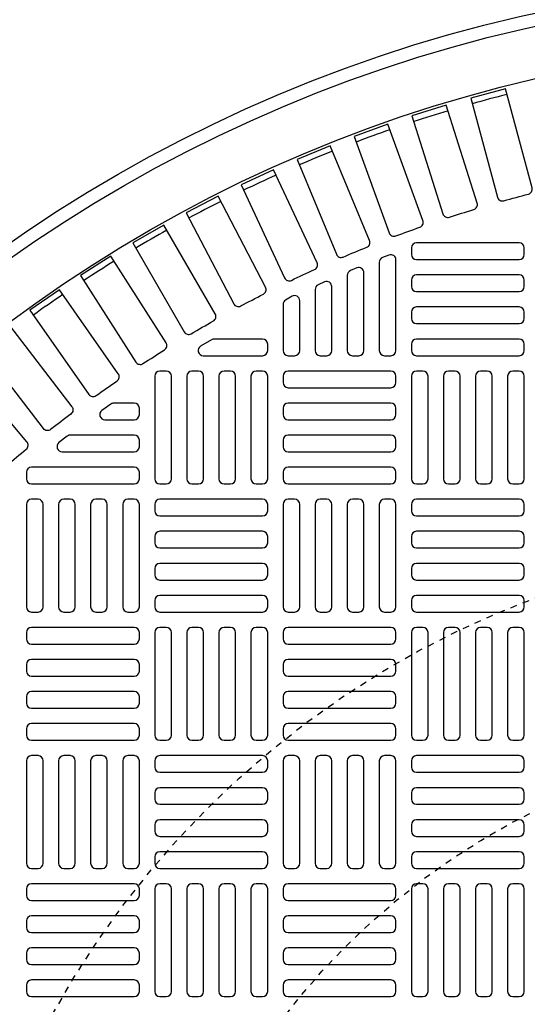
# Model space of a CAD drawing. Extents: x -169 to 6736, y -208 to 3022.
# Tile 628 of 656: x 5949.62 to 5957.41, y 1485.91 to 1501.03. Entities that reach past the tile are written whole.
import ezdxf

# ---------------------------------------------------------------- set-up
doc = ezdxf.new("R2010")
doc.units = 0
doc.header["$MEASUREMENT"] = 0
doc.linetypes.add('HIDDEN2', pattern=[0.28125, 0.1875, -0.09375])
doc.layers.get('DEFPOINTS').update_dxf_attribs({"linetype": 'CONTINUOUS'})
for name, color, linetype in [('TANK-MANHOLE-COVER-40', 2, 'CONTINUOUS'), ('TANK-MANHOLE-COVER-HATCH-40', 252, 'CONTINUOUS'), ('TANK-SLOPE', 3, 'CONTINUOUS')]:
    doc.layers.add(name, color=color, linetype=linetype)

msp = doc.modelspace()

# ---------------------------------------------------------------- linework, layer by layer
at = {"layer": 'DEFPOINTS', "color": 8, "linetype": 'HIDDEN2', "ltscale": 0.125}
msp.add_circle((5962.40346, 1479.01916), 14, dxfattribs=at)
msp.add_circle((5962.40346, 1479.01916), 14, dxfattribs=at)
at = {"layer": 'DEFPOINTS', "color": 8, "linetype": 'HIDDEN2', "ltscale": 0.5}
msp.add_circle((5962.40346, 1479.01916), 11, dxfattribs=at)
msp.add_circle((5962.40346, 1479.01916), 11, dxfattribs=at)
at = {"layer": 'TANK-MANHOLE-COVER-40', "color": 4, "linetype": 'Continuous'}
msp.add_circle((5962.40422, 1479.01916), 22.63902, dxfattribs=at)
at = {"layer": 'TANK-MANHOLE-COVER-40', "color": 1, "linetype": 'Continuous'}
msp.add_circle((5962.40422, 1479.01916), 22.44094, dxfattribs=at)
at = {"layer": 'TANK-MANHOLE-COVER-40', "color": 2, "linetype": 'Continuous'}
msp.add_circle((5962.40422, 1479.01916), 21.65354, dxfattribs=at)
at = {"layer": 'TANK-MANHOLE-COVER-HATCH-40', "linetype": 'Continuous'}
for points in [[(5957.04889, 1498.24797, -0.00491171), (5957.42768, 1498.34947, 0.41709369), (5957.4841, 1498.4461), (5957.07626, 1499.96818), (5956.54386, 1499.82552), (5956.9517, 1498.30344, 0.41709369), (5957.04889, 1498.24797)], [(5956.21523, 1497.99607, -0.00491171), (5956.58924, 1498.11399, 0.41709369), (5956.64139, 1498.213), (5956.16755, 1499.71583), (5955.64188, 1499.55009), (5956.11572, 1498.04725, 0.41709369), (5956.21523, 1497.99607)], [(5955.39336, 1497.70805, -0.00491171), (5955.76187, 1497.84217, 0.41709369), (5955.80966, 1497.94336), (5955.27071, 1499.4241), (5954.75277, 1499.23558), (5955.29172, 1497.75484, 0.41709369), (5955.39336, 1497.70805)], [(5954.58484, 1497.38445, -0.00491171), (5954.94714, 1497.53452, 0.41709369), (5954.99047, 1497.63769), (5954.38745, 1499.09352), (5953.87823, 1498.88259), (5954.48125, 1497.42677, 0.41709369), (5954.58484, 1497.38445)], [(5953.7912, 1497.0259, -0.00491171), (5954.14661, 1497.19163, 0.41709369), (5954.1854, 1497.29659), (5953.51945, 1498.72472), (5953.01991, 1498.49178), (5953.68586, 1497.06365, 0.41709369), (5953.7912, 1497.0259)], [(5953.01395, 1496.63306, -0.00491171), (5953.3618, 1496.81414, 0.41709369), (5953.39597, 1496.92069), (5952.66836, 1498.31842), (5952.17946, 1498.06391), (5952.90707, 1496.66619, 0.41709369), (5953.01395, 1496.63306)], [(5952.25458, 1496.2067, -0.00491171), (5952.5942, 1496.40278, 0.41709369), (5952.62369, 1496.51072), (5951.83581, 1497.87538), (5951.35847, 1497.59979), (5952.14635, 1496.23513, 0.41709369), (5952.25458, 1496.2067)], [(5951.51453, 1495.74762, -0.00491171), (5951.84527, 1495.95832, 0.41709369), (5951.87003, 1496.06745), (5951.02337, 1497.39644), (5950.55851, 1497.10029), (5951.40517, 1495.7713, 0.41709369), (5951.51453, 1495.74762)], [(5950.79521, 1495.2567, -0.00491171), (5951.11645, 1495.48163, 0.41709369), (5951.13642, 1495.59173), (5950.23259, 1496.88253), (5949.78109, 1496.56638), (5950.68492, 1495.27559, 0.41709369), (5950.79521, 1495.2567)], [(5950.09799, 1494.73486, -0.41709369), (5949.98698, 1494.74892), (5949.02771, 1495.99907), (5949.46499, 1496.3346), (5950.42426, 1495.08446, -0.41709369), (5950.40911, 1494.97359, 0.00491171), (5950.09799, 1494.73486)], [(5952.60604, 1496.12546, 0.1342636), (5952.56597, 1496.1145), (5952.39946, 1496.01608, 0.76325856), (5952.43953, 1495.86955), (5953.34911, 1495.86955), (5953.34911, 1495.86955, 0.41421356), (5953.42785, 1495.94829), (5953.42785, 1496.04672), (5953.42785, 1496.04672, 0.41421356), (5953.34911, 1496.12546), (5952.60604, 1496.12546)], [(5949.42419, 1494.18312, -0.00491171), (5949.7246, 1494.43519, 0.41709369), (5949.7349, 1494.54661), (5948.72202, 1495.75372), (5948.29979, 1495.39943), (5949.31267, 1494.19232, 0.41709369), (5949.42419, 1494.18312)], [(5951.06604, 1495.14121, 0.15754945), (5951.01997, 1495.12632), (5950.88357, 1495.02789, 0.72778796), (5950.92964, 1494.8853), (5951.3806, 1494.8853), (5951.3806, 1494.8853, 0.41421356), (5951.45934, 1494.96404), (5951.45934, 1495.06247), (5951.45934, 1495.06247, 0.41421356), (5951.3806, 1495.14121), (5951.06604, 1495.14121)], [(5950.39994, 1494.64908, 0.16819223), (5950.35126, 1494.63223), (5950.22614, 1494.5338, 0.71204699), (5950.27482, 1494.39318), (5951.3806, 1494.39318), (5951.3806, 1494.39318, 0.41421356), (5951.45934, 1494.47192), (5951.45934, 1494.57034), (5951.45934, 1494.57034, 0.41421356), (5951.3806, 1494.64908), (5950.37269, 1494.64908)]]:
    msp.add_lwpolyline(points, format="xyb", dxfattribs=at)
at = {"layer": 'TANK-MANHOLE-COVER-HATCH-40', "linetype": 'Continuous', "flags": 128}
for points in [[(5955.63257, 1497.42467, 0.41421356), (5955.71131, 1497.34593), (5957.28611, 1497.34593, 0.41421356), (5957.36485, 1497.42467), (5957.36485, 1497.5231, 0.41421356), (5957.28611, 1497.60184), (5955.71131, 1497.60184, 0.41421356), (5955.63257, 1497.5231)], [(5955.63257, 1496.93255, 0.41421356), (5955.71131, 1496.85381), (5957.28611, 1496.85381, 0.41421356), (5957.36485, 1496.93255), (5957.36485, 1497.03097, 0.41421356), (5957.28611, 1497.10971), (5955.71131, 1497.10971, 0.41421356), (5955.63257, 1497.03097)], [(5955.63257, 1496.44042, 0.41421356), (5955.71131, 1496.36168), (5957.28611, 1496.36168, 0.41421356), (5957.36485, 1496.44042), (5957.36485, 1496.53884, 0.41421356), (5957.28611, 1496.61758), (5955.71131, 1496.61758, 0.41421356), (5955.63257, 1496.53884)], [(5955.63257, 1495.94829, 0.41421356), (5955.71131, 1495.86955), (5957.28611, 1495.86955, 0.41421356), (5957.36485, 1495.94829), (5957.36485, 1496.04672, 0.41421356), (5957.28611, 1496.12546), (5955.71131, 1496.12546, 0.41421356), (5955.63257, 1496.04672)], [(5951.87273, 1493.90105, 0.41421356), (5951.95147, 1493.97979), (5951.95147, 1495.55459, 0.41421356), (5951.87273, 1495.63333), (5951.7743, 1495.63333, 0.41421356), (5951.69556, 1495.55459), (5951.69556, 1493.97979, 0.41421356), (5951.7743, 1493.90105)], [(5952.36485, 1493.90105, 0.41421356), (5952.44359, 1493.97979), (5952.44359, 1495.55459, 0.41421356), (5952.36485, 1495.63333), (5952.26643, 1495.63333, 0.41421356), (5952.18769, 1495.55459), (5952.18769, 1493.97979, 0.41421356), (5952.26643, 1493.90105)], [(5952.85698, 1493.90105, 0.41421356), (5952.93572, 1493.97979), (5952.93572, 1495.55459, 0.41421356), (5952.85698, 1495.63333), (5952.75855, 1495.63333, 0.41421356), (5952.67981, 1495.55459), (5952.67981, 1493.97979, 0.41421356), (5952.75855, 1493.90105)], [(5953.34911, 1493.90105, 0.41421356), (5953.42785, 1493.97979), (5953.42785, 1495.55459, 0.41421356), (5953.34911, 1495.63333), (5953.25068, 1495.63333, 0.41421356), (5953.17194, 1495.55459), (5953.17194, 1493.97979, 0.41421356), (5953.25068, 1493.90105)], [(5955.39635, 1495.55459, 0.41421356), (5955.31761, 1495.63333), (5953.74281, 1495.63333, 0.41421356), (5953.66407, 1495.55459), (5953.66407, 1495.45617, 0.41421356), (5953.74281, 1495.37743), (5955.31761, 1495.37743, 0.41421356), (5955.39635, 1495.45617)], [(5955.80974, 1493.90105, 0.41421356), (5955.88848, 1493.97979), (5955.88848, 1495.55459, 0.41421356), (5955.80974, 1495.63333), (5955.71131, 1495.63333, 0.41421356), (5955.63257, 1495.55459), (5955.63257, 1493.97979, 0.41421356), (5955.71131, 1493.90105)], [(5956.30186, 1493.90105, 0.41421356), (5956.3806, 1493.97979), (5956.3806, 1495.55459, 0.41421356), (5956.30186, 1495.63333), (5956.20344, 1495.63333, 0.41421356), (5956.1247, 1495.55459), (5956.1247, 1493.97979, 0.41421356), (5956.20344, 1493.90105)], [(5956.79399, 1493.90105, 0.41421356), (5956.87273, 1493.97979), (5956.87273, 1495.55459, 0.41421356), (5956.79399, 1495.63333), (5956.69556, 1495.63333, 0.41421356), (5956.61682, 1495.55459), (5956.61682, 1493.97979, 0.41421356), (5956.69556, 1493.90105)], [(5957.28611, 1493.90105, 0.41421356), (5957.36485, 1493.97979), (5957.36485, 1495.55459, 0.41421356), (5957.28611, 1495.63333), (5957.18769, 1495.63333, 0.41421356), (5957.10895, 1495.55459), (5957.10895, 1493.97979, 0.41421356), (5957.18769, 1493.90105)], [(5955.39635, 1495.06247, 0.41421356), (5955.31761, 1495.14121), (5953.74281, 1495.14121, 0.41421356), (5953.66407, 1495.06247), (5953.66407, 1494.96404, 0.41421356), (5953.74281, 1494.8853), (5955.31761, 1494.8853, 0.41421356), (5955.39635, 1494.96404)], [(5955.39635, 1494.57034, 0.41421356), (5955.31761, 1494.64908), (5953.74281, 1494.64908, 0.41421356), (5953.66407, 1494.57034), (5953.66407, 1494.47192, 0.41421356), (5953.74281, 1494.39318), (5955.31761, 1494.39318, 0.41421356), (5955.39635, 1494.47192)], [(5955.39635, 1494.07821, 0.41421356), (5955.31761, 1494.15695), (5953.74281, 1494.15695, 0.41421356), (5953.66407, 1494.07821), (5953.66407, 1493.97979, 0.41421356), (5953.74281, 1493.90105), (5955.31761, 1493.90105, 0.41421356), (5955.39635, 1493.97979)], [(5949.90422, 1491.93255, 0.41421356), (5949.98296, 1492.01129), (5949.98296, 1493.58609, 0.41421356), (5949.90422, 1493.66483), (5949.8058, 1493.66483, 0.41421356), (5949.72706, 1493.58609), (5949.72706, 1492.01129, 0.41421356), (5949.8058, 1491.93255)], [(5950.39635, 1491.93255, 0.41421356), (5950.47509, 1492.01129), (5950.47509, 1493.58609, 0.41421356), (5950.39635, 1493.66483), (5950.29792, 1493.66483, 0.41421356), (5950.21918, 1493.58609), (5950.21918, 1492.01129, 0.41421356), (5950.29792, 1491.93255)], [(5950.88848, 1491.93255, 0.41421356), (5950.96722, 1492.01129), (5950.96722, 1493.58609, 0.41421356), (5950.88848, 1493.66483), (5950.79005, 1493.66483, 0.41421356), (5950.71131, 1493.58609), (5950.71131, 1492.01129, 0.41421356), (5950.79005, 1491.93255)], [(5951.3806, 1491.93255, 0.41421356), (5951.45934, 1492.01129), (5951.45934, 1493.58609, 0.41421356), (5951.3806, 1493.66483), (5951.28218, 1493.66483, 0.41421356), (5951.20344, 1493.58609), (5951.20344, 1492.01129, 0.41421356), (5951.28218, 1491.93255)], [(5951.69556, 1493.48766, 0.41421356), (5951.7743, 1493.40892), (5953.34911, 1493.40892, 0.41421356), (5953.42785, 1493.48766), (5953.42785, 1493.58609, 0.41421356), (5953.34911, 1493.66483), (5951.7743, 1493.66483, 0.41421356), (5951.69556, 1493.58609)], [(5953.84123, 1491.93255, 0.41421356), (5953.91997, 1492.01129), (5953.91997, 1493.58609, 0.41421356), (5953.84123, 1493.66483), (5953.74281, 1493.66483, 0.41421356), (5953.66407, 1493.58609), (5953.66407, 1492.01129, 0.41421356), (5953.74281, 1491.93255)], [(5954.33336, 1491.93255, 0.41421356), (5954.4121, 1492.01129), (5954.4121, 1493.58609, 0.41421356), (5954.33336, 1493.66483), (5954.23493, 1493.66483, 0.41421356), (5954.15619, 1493.58609), (5954.15619, 1492.01129, 0.41421356), (5954.23493, 1491.93255)], [(5954.82548, 1491.93255, 0.41421356), (5954.90422, 1492.01129), (5954.90422, 1493.58609, 0.41421356), (5954.82548, 1493.66483), (5954.72706, 1493.66483, 0.41421356), (5954.64832, 1493.58609), (5954.64832, 1492.01129, 0.41421356), (5954.72706, 1491.93255)], [(5955.31761, 1491.93255, 0.41421356), (5955.39635, 1492.01129), (5955.39635, 1493.58609, 0.41421356), (5955.31761, 1493.66483), (5955.21918, 1493.66483, 0.41421356), (5955.14044, 1493.58609), (5955.14044, 1492.01129, 0.41421356), (5955.21918, 1491.93255)], [(5955.63257, 1493.48766, 0.41421356), (5955.71131, 1493.40892), (5957.28611, 1493.40892, 0.41421356), (5957.36485, 1493.48766), (5957.36485, 1493.58609, 0.41421356), (5957.28611, 1493.66483), (5955.71131, 1493.66483, 0.41421356), (5955.63257, 1493.58609)], [(5951.69556, 1492.99554, 0.41421356), (5951.7743, 1492.9168), (5953.34911, 1492.9168, 0.41421356), (5953.42785, 1492.99554), (5953.42785, 1493.09396, 0.41421356), (5953.34911, 1493.1727), (5951.7743, 1493.1727, 0.41421356), (5951.69556, 1493.09396)], [(5955.63257, 1492.99554, 0.41421356), (5955.71131, 1492.9168), (5957.28611, 1492.9168, 0.41421356), (5957.36485, 1492.99554), (5957.36485, 1493.09396, 0.41421356), (5957.28611, 1493.1727), (5955.71131, 1493.1727, 0.41421356), (5955.63257, 1493.09396)], [(5951.69556, 1492.50341, 0.41421356), (5951.7743, 1492.42467), (5953.34911, 1492.42467, 0.41421356), (5953.42785, 1492.50341), (5953.42785, 1492.60184, 0.41421356), (5953.34911, 1492.68058), (5951.7743, 1492.68058, 0.41421356), (5951.69556, 1492.60184)], [(5955.63257, 1492.50341, 0.41421356), (5955.71131, 1492.42467), (5957.28611, 1492.42467, 0.41421356), (5957.36485, 1492.50341), (5957.36485, 1492.60184, 0.41421356), (5957.28611, 1492.68058), (5955.71131, 1492.68058, 0.41421356), (5955.63257, 1492.60184)], [(5951.69556, 1492.01129, 0.41421356), (5951.7743, 1491.93255), (5953.34911, 1491.93255, 0.41421356), (5953.42785, 1492.01129), (5953.42785, 1492.10971, 0.41421356), (5953.34911, 1492.18845), (5951.7743, 1492.18845, 0.41421356), (5951.69556, 1492.10971)], [(5955.63257, 1492.01129, 0.41421356), (5955.71131, 1491.93255), (5957.28611, 1491.93255, 0.41421356), (5957.36485, 1492.01129), (5957.36485, 1492.10971, 0.41421356), (5957.28611, 1492.18845), (5955.71131, 1492.18845, 0.41421356), (5955.63257, 1492.10971)], [(5951.45934, 1491.61758, 0.41421356), (5951.3806, 1491.69632), (5949.8058, 1491.69632, 0.41421356), (5949.72706, 1491.61758), (5949.72706, 1491.51916, 0.41421356), (5949.8058, 1491.44042), (5951.3806, 1491.44042, 0.41421356), (5951.45934, 1491.51916)], [(5951.87273, 1489.96404, 0.41421356), (5951.95147, 1490.04278), (5951.95147, 1491.61758, 0.41421356), (5951.87273, 1491.69632), (5951.7743, 1491.69632, 0.41421356), (5951.69556, 1491.61758), (5951.69556, 1490.04278, 0.41421356), (5951.7743, 1489.96404)], [(5952.36485, 1489.96404, 0.41421356), (5952.44359, 1490.04278), (5952.44359, 1491.61758, 0.41421356), (5952.36485, 1491.69632), (5952.26643, 1491.69632, 0.41421356), (5952.18769, 1491.61758), (5952.18769, 1490.04278, 0.41421356), (5952.26643, 1489.96404)], [(5952.85698, 1489.96404, 0.41421356), (5952.93572, 1490.04278), (5952.93572, 1491.61758, 0.41421356), (5952.85698, 1491.69632), (5952.75855, 1491.69632, 0.41421356), (5952.67981, 1491.61758), (5952.67981, 1490.04278, 0.41421356), (5952.75855, 1489.96404)], [(5953.34911, 1489.96404, 0.41421356), (5953.42785, 1490.04278), (5953.42785, 1491.61758, 0.41421356), (5953.34911, 1491.69632), (5953.25068, 1491.69632, 0.41421356), (5953.17194, 1491.61758), (5953.17194, 1490.04278, 0.41421356), (5953.25068, 1489.96404)], [(5955.39635, 1491.61758, 0.41421356), (5955.31761, 1491.69632), (5953.74281, 1491.69632, 0.41421356), (5953.66407, 1491.61758), (5953.66407, 1491.51916, 0.41421356), (5953.74281, 1491.44042), (5955.31761, 1491.44042, 0.41421356), (5955.39635, 1491.51916)], [(5955.80974, 1489.96404, 0.41421356), (5955.88848, 1490.04278), (5955.88848, 1491.61758, 0.41421356), (5955.80974, 1491.69632), (5955.71131, 1491.69632, 0.41421356), (5955.63257, 1491.61758), (5955.63257, 1490.04278, 0.41421356), (5955.71131, 1489.96404)], [(5956.30186, 1489.96404, 0.41421356), (5956.3806, 1490.04278), (5956.3806, 1491.61758, 0.41421356), (5956.30186, 1491.69632), (5956.20344, 1491.69632, 0.41421356), (5956.1247, 1491.61758), (5956.1247, 1490.04278, 0.41421356), (5956.20344, 1489.96404)], [(5956.79399, 1489.96404, 0.41421356), (5956.87273, 1490.04278), (5956.87273, 1491.61758, 0.41421356), (5956.79399, 1491.69632), (5956.69556, 1491.69632, 0.41421356), (5956.61682, 1491.61758), (5956.61682, 1490.04278, 0.41421356), (5956.69556, 1489.96404)], [(5957.28611, 1489.96404, 0.41421356), (5957.36485, 1490.04278), (5957.36485, 1491.61758, 0.41421356), (5957.28611, 1491.69632), (5957.18769, 1491.69632, 0.41421356), (5957.10895, 1491.61758), (5957.10895, 1490.04278, 0.41421356), (5957.18769, 1489.96404)], [(5951.45934, 1491.12546, 0.41421356), (5951.3806, 1491.2042), (5949.8058, 1491.2042, 0.41421356), (5949.72706, 1491.12546), (5949.72706, 1491.02703, 0.41421356), (5949.8058, 1490.94829), (5951.3806, 1490.94829, 0.41421356), (5951.45934, 1491.02703)], [(5955.39635, 1491.12546, 0.41421356), (5955.31761, 1491.2042), (5953.74281, 1491.2042, 0.41421356), (5953.66407, 1491.12546), (5953.66407, 1491.02703, 0.41421356), (5953.74281, 1490.94829), (5955.31761, 1490.94829, 0.41421356), (5955.39635, 1491.02703)], [(5951.45934, 1490.63333, 0.41421356), (5951.3806, 1490.71207), (5949.8058, 1490.71207, 0.41421356), (5949.72706, 1490.63333), (5949.72706, 1490.53491, 0.41421356), (5949.8058, 1490.45617), (5951.3806, 1490.45617, 0.41421356), (5951.45934, 1490.53491)], [(5955.39635, 1490.63333, 0.41421356), (5955.31761, 1490.71207), (5953.74281, 1490.71207, 0.41421356), (5953.66407, 1490.63333), (5953.66407, 1490.53491, 0.41421356), (5953.74281, 1490.45617), (5955.31761, 1490.45617, 0.41421356), (5955.39635, 1490.53491)], [(5951.45934, 1490.14121, 0.41421356), (5951.3806, 1490.21995), (5949.8058, 1490.21995, 0.41421356), (5949.72706, 1490.14121), (5949.72706, 1490.04278, 0.41421356), (5949.8058, 1489.96404), (5951.3806, 1489.96404, 0.41421356), (5951.45934, 1490.04278)], [(5955.39635, 1490.14121, 0.41421356), (5955.31761, 1490.21995), (5953.74281, 1490.21995, 0.41421356), (5953.66407, 1490.14121), (5953.66407, 1490.04278, 0.41421356), (5953.74281, 1489.96404), (5955.31761, 1489.96404, 0.41421356), (5955.39635, 1490.04278)], [(5949.90422, 1487.99554, 0.41421356), (5949.98296, 1488.07428), (5949.98296, 1489.64908, 0.41421356), (5949.90422, 1489.72782), (5949.8058, 1489.72782, 0.41421356), (5949.72706, 1489.64908), (5949.72706, 1488.07428, 0.41421356), (5949.8058, 1487.99554)], [(5950.39635, 1487.99554, 0.41421356), (5950.47509, 1488.07428), (5950.47509, 1489.64908, 0.41421356), (5950.39635, 1489.72782), (5950.29792, 1489.72782, 0.41421356), (5950.21918, 1489.64908), (5950.21918, 1488.07428, 0.41421356), (5950.29792, 1487.99554)], [(5950.88848, 1487.99554, 0.41421356), (5950.96722, 1488.07428), (5950.96722, 1489.64908, 0.41421356), (5950.88848, 1489.72782), (5950.79005, 1489.72782, 0.41421356), (5950.71131, 1489.64908), (5950.71131, 1488.07428, 0.41421356), (5950.79005, 1487.99554)], [(5951.3806, 1487.99554, 0.41421356), (5951.45934, 1488.07428), (5951.45934, 1489.64908, 0.41421356), (5951.3806, 1489.72782), (5951.28218, 1489.72782, 0.41421356), (5951.20344, 1489.64908), (5951.20344, 1488.07428, 0.41421356), (5951.28218, 1487.99554)], [(5951.69556, 1489.55066, 0.41421356), (5951.7743, 1489.47192), (5953.34911, 1489.47192, 0.41421356), (5953.42785, 1489.55066), (5953.42785, 1489.64908, 0.41421356), (5953.34911, 1489.72782), (5951.7743, 1489.72782, 0.41421356), (5951.69556, 1489.64908)], [(5953.84123, 1487.99554, 0.41421356), (5953.91997, 1488.07428), (5953.91997, 1489.64908, 0.41421356), (5953.84123, 1489.72782), (5953.74281, 1489.72782, 0.41421356), (5953.66407, 1489.64908), (5953.66407, 1488.07428, 0.41421356), (5953.74281, 1487.99554)], [(5954.33336, 1487.99554, 0.41421356), (5954.4121, 1488.07428), (5954.4121, 1489.64908, 0.41421356), (5954.33336, 1489.72782), (5954.23493, 1489.72782, 0.41421356), (5954.15619, 1489.64908), (5954.15619, 1488.07428, 0.41421356), (5954.23493, 1487.99554)], [(5954.82548, 1487.99554, 0.41421356), (5954.90422, 1488.07428), (5954.90422, 1489.64908, 0.41421356), (5954.82548, 1489.72782), (5954.72706, 1489.72782, 0.41421356), (5954.64832, 1489.64908), (5954.64832, 1488.07428, 0.41421356), (5954.72706, 1487.99554)], [(5955.31761, 1487.99554, 0.41421356), (5955.39635, 1488.07428), (5955.39635, 1489.64908, 0.41421356), (5955.31761, 1489.72782), (5955.21918, 1489.72782, 0.41421356), (5955.14044, 1489.64908), (5955.14044, 1488.07428, 0.41421356), (5955.21918, 1487.99554)], [(5955.63257, 1489.55066, 0.41421356), (5955.71131, 1489.47192), (5957.28611, 1489.47192, 0.41421356), (5957.36485, 1489.55066), (5957.36485, 1489.64908, 0.41421356), (5957.28611, 1489.72782), (5955.71131, 1489.72782, 0.41421356), (5955.63257, 1489.64908)], [(5951.69556, 1489.05853, 0.41421356), (5951.7743, 1488.97979), (5953.34911, 1488.97979, 0.41421356), (5953.42785, 1489.05853), (5953.42785, 1489.15695, 0.41421356), (5953.34911, 1489.23569), (5951.7743, 1489.23569, 0.41421356), (5951.69556, 1489.15695)], [(5955.63257, 1489.05853, 0.41421356), (5955.71131, 1488.97979), (5957.28611, 1488.97979, 0.41421356), (5957.36485, 1489.05853), (5957.36485, 1489.15695, 0.41421356), (5957.28611, 1489.23569), (5955.71131, 1489.23569, 0.41421356), (5955.63257, 1489.15695)], [(5951.69556, 1488.5664, 0.41421356), (5951.7743, 1488.48766), (5953.34911, 1488.48766, 0.41421356), (5953.42785, 1488.5664), (5953.42785, 1488.66483, 0.41421356), (5953.34911, 1488.74357), (5951.7743, 1488.74357, 0.41421356), (5951.69556, 1488.66483)], [(5955.63257, 1488.5664, 0.41421356), (5955.71131, 1488.48766), (5957.28611, 1488.48766, 0.41421356), (5957.36485, 1488.5664), (5957.36485, 1488.66483, 0.41421356), (5957.28611, 1488.74357), (5955.71131, 1488.74357, 0.41421356), (5955.63257, 1488.66483)], [(5951.69556, 1488.07428, 0.41421356), (5951.7743, 1487.99554), (5953.34911, 1487.99554, 0.41421356), (5953.42785, 1488.07428), (5953.42785, 1488.1727, 0.41421356), (5953.34911, 1488.25144), (5951.7743, 1488.25144, 0.41421356), (5951.69556, 1488.1727)], [(5955.63257, 1488.07428, 0.41421356), (5955.71131, 1487.99554), (5957.28611, 1487.99554, 0.41421356), (5957.36485, 1488.07428), (5957.36485, 1488.1727, 0.41421356), (5957.28611, 1488.25144), (5955.71131, 1488.25144, 0.41421356), (5955.63257, 1488.1727)], [(5951.45934, 1487.68058, 0.41421356), (5951.3806, 1487.75932), (5949.8058, 1487.75932, 0.41421356), (5949.72706, 1487.68058), (5949.72706, 1487.58215, 0.41421356), (5949.8058, 1487.50341), (5951.3806, 1487.50341, 0.41421356), (5951.45934, 1487.58215)], [(5951.87273, 1486.02703, 0.41421356), (5951.95147, 1486.10577), (5951.95147, 1487.68058, 0.41421356), (5951.87273, 1487.75932), (5951.7743, 1487.75932, 0.41421356), (5951.69556, 1487.68058), (5951.69556, 1486.10577, 0.41421356), (5951.7743, 1486.02703)], [(5952.36485, 1486.02703, 0.41421356), (5952.44359, 1486.10577), (5952.44359, 1487.68058, 0.41421356), (5952.36485, 1487.75932), (5952.26643, 1487.75932, 0.41421356), (5952.18769, 1487.68058), (5952.18769, 1486.10577, 0.41421356), (5952.26643, 1486.02703)], [(5952.85698, 1486.02703, 0.41421356), (5952.93572, 1486.10577), (5952.93572, 1487.68058, 0.41421356), (5952.85698, 1487.75932), (5952.75855, 1487.75932, 0.41421356), (5952.67981, 1487.68058), (5952.67981, 1486.10577, 0.41421356), (5952.75855, 1486.02703)], [(5953.34911, 1486.02703, 0.41421356), (5953.42785, 1486.10577), (5953.42785, 1487.68058, 0.41421356), (5953.34911, 1487.75932), (5953.25068, 1487.75932, 0.41421356), (5953.17194, 1487.68058), (5953.17194, 1486.10577, 0.41421356), (5953.25068, 1486.02703)], [(5955.39635, 1487.68058, 0.41421356), (5955.31761, 1487.75932), (5953.74281, 1487.75932, 0.41421356), (5953.66407, 1487.68058), (5953.66407, 1487.58215, 0.41421356), (5953.74281, 1487.50341), (5955.31761, 1487.50341, 0.41421356), (5955.39635, 1487.58215)], [(5955.80974, 1486.02703, 0.41421356), (5955.88848, 1486.10577), (5955.88848, 1487.68058, 0.41421356), (5955.80974, 1487.75932), (5955.71131, 1487.75932, 0.41421356), (5955.63257, 1487.68058), (5955.63257, 1486.10577, 0.41421356), (5955.71131, 1486.02703)], [(5956.30186, 1486.02703, 0.41421356), (5956.3806, 1486.10577), (5956.3806, 1487.68058, 0.41421356), (5956.30186, 1487.75932), (5956.20344, 1487.75932, 0.41421356), (5956.1247, 1487.68058), (5956.1247, 1486.10577, 0.41421356), (5956.20344, 1486.02703)], [(5956.79399, 1486.02703, 0.41421356), (5956.87273, 1486.10577), (5956.87273, 1487.68058, 0.41421356), (5956.79399, 1487.75932), (5956.69556, 1487.75932, 0.41421356), (5956.61682, 1487.68058), (5956.61682, 1486.10577, 0.41421356), (5956.69556, 1486.02703)], [(5957.28611, 1486.02703, 0.41421356), (5957.36485, 1486.10577), (5957.36485, 1487.68058, 0.41421356), (5957.28611, 1487.75932), (5957.18769, 1487.75932, 0.41421356), (5957.10895, 1487.68058), (5957.10895, 1486.10577, 0.41421356), (5957.18769, 1486.02703)], [(5951.45934, 1487.18845, 0.41421356), (5951.3806, 1487.26719), (5949.8058, 1487.26719, 0.41421356), (5949.72706, 1487.18845), (5949.72706, 1487.09003, 0.41421356), (5949.8058, 1487.01129), (5951.3806, 1487.01129, 0.41421356), (5951.45934, 1487.09003)], [(5955.39635, 1487.18845, 0.41421356), (5955.31761, 1487.26719), (5953.74281, 1487.26719, 0.41421356), (5953.66407, 1487.18845), (5953.66407, 1487.09003, 0.41421356), (5953.74281, 1487.01129), (5955.31761, 1487.01129, 0.41421356), (5955.39635, 1487.09003)], [(5951.45934, 1486.69632, 0.41421356), (5951.3806, 1486.77506), (5949.8058, 1486.77506, 0.41421356), (5949.72706, 1486.69632), (5949.72706, 1486.5979, 0.41421356), (5949.8058, 1486.51916), (5951.3806, 1486.51916, 0.41421356), (5951.45934, 1486.5979)], [(5955.39635, 1486.69632, 0.41421356), (5955.31761, 1486.77506), (5953.74281, 1486.77506, 0.41421356), (5953.66407, 1486.69632), (5953.66407, 1486.5979, 0.41421356), (5953.74281, 1486.51916), (5955.31761, 1486.51916, 0.41421356), (5955.39635, 1486.5979)], [(5951.45934, 1486.2042, 0.41421356), (5951.3806, 1486.28294), (5949.8058, 1486.28294, 0.41421356), (5949.72706, 1486.2042), (5949.72706, 1486.10577, 0.41421356), (5949.8058, 1486.02703), (5951.3806, 1486.02703, 0.41421356), (5951.45934, 1486.10577)], [(5955.39635, 1486.2042, 0.41421356), (5955.31761, 1486.28294), (5953.74281, 1486.28294, 0.41421356), (5953.66407, 1486.2042), (5953.66407, 1486.10577, 0.41421356), (5953.74281, 1486.02703), (5955.31761, 1486.02703, 0.41421356), (5955.39635, 1486.10577)]]:
    msp.add_lwpolyline(points, format="xyb", close=True, dxfattribs=at)
at = {"layer": 'TANK-MANHOLE-COVER-HATCH-40', "linetype": 'Continuous'}
for points in [[(5955.31761, 1495.86955, 0.41421356), (5955.39635, 1495.94829), (5955.39635, 1497.34166, 0.52729524), (5955.28912, 1497.41506), (5955.1907, 1497.37687, 0.30950451), (5955.14044, 1497.30346), (5955.14044, 1495.94829), (5955.14044, 1495.94829, 0.41421356), (5955.21918, 1495.86955), (5955.31761, 1495.86955)], [(5954.82548, 1495.86955, 0.41421356), (5954.90422, 1495.94829), (5954.90422, 1497.14363, 0.53592322), (5954.79503, 1497.21624), (5954.69661, 1497.17496, 0.30214843), (5954.64832, 1497.10235), (5954.64832, 1495.94829), (5954.64832, 1495.94829, 0.41421356), (5954.72706, 1495.86955), (5954.82548, 1495.86955)], [(5954.33336, 1495.86955, 0.41421356), (5954.4121, 1495.94829), (5954.4121, 1496.92989, 0.54471323), (5954.30094, 1497.00164), (5954.20252, 1496.95718, 0.2947387), (5954.15619, 1496.88542), (5954.15619, 1495.94829), (5954.15619, 1495.94829, 0.41421356), (5954.23493, 1495.86955), (5954.33336, 1495.86955)], [(5953.66407, 1496.65595), (5953.66407, 1495.94829), (5953.66407, 1495.94829, 0.41421356), (5953.74281, 1495.86955), (5953.84123, 1495.86955), (5953.84123, 1495.86955, 0.41421356), (5953.91997, 1495.94829), (5953.91997, 1496.71277, 0.57735027), (5953.80186, 1496.78097), (5953.70344, 1496.72414, 0.26794919)], [(5951.45934, 1494.07821, 0.41421356), (5951.3806, 1494.15695), (5949.8058, 1494.15695, 0.41421356), (5949.72706, 1494.07821), (5949.72706, 1493.97979, 0.41421356), (5949.8058, 1493.90105), (5951.3806, 1493.90105, 0.41421356), (5951.45934, 1493.97979)]]:
    msp.add_lwpolyline(points, format="xyb", close=True, dxfattribs=at)
for start, end in [(104.266426, 105.733574), (106.766426, 108.233574), (109.266426, 110.733574), (111.766426, 113.233574), (114.266426, 115.733574), (116.766426, 118.233574), (119.266426, 120.733574), (121.766426, 123.233574), (124.266426, 125.733574)]:
    msp.add_arc((5962.40422, 1479.01916), 21.52559, start, end, dxfattribs=at)
at = {"layer": 'TANK-SLOPE'}
msp.add_lwpolyline([(5962.98856, 1444.38507), (6048.96407, 1445.83561, 0.9832619), (6048.96466, 1512.20116), (5962.98918, 1513.65324, 1.01702303)], format="xyb", close=True, dxfattribs=at)

doc.saveas('drawing.dxf')
